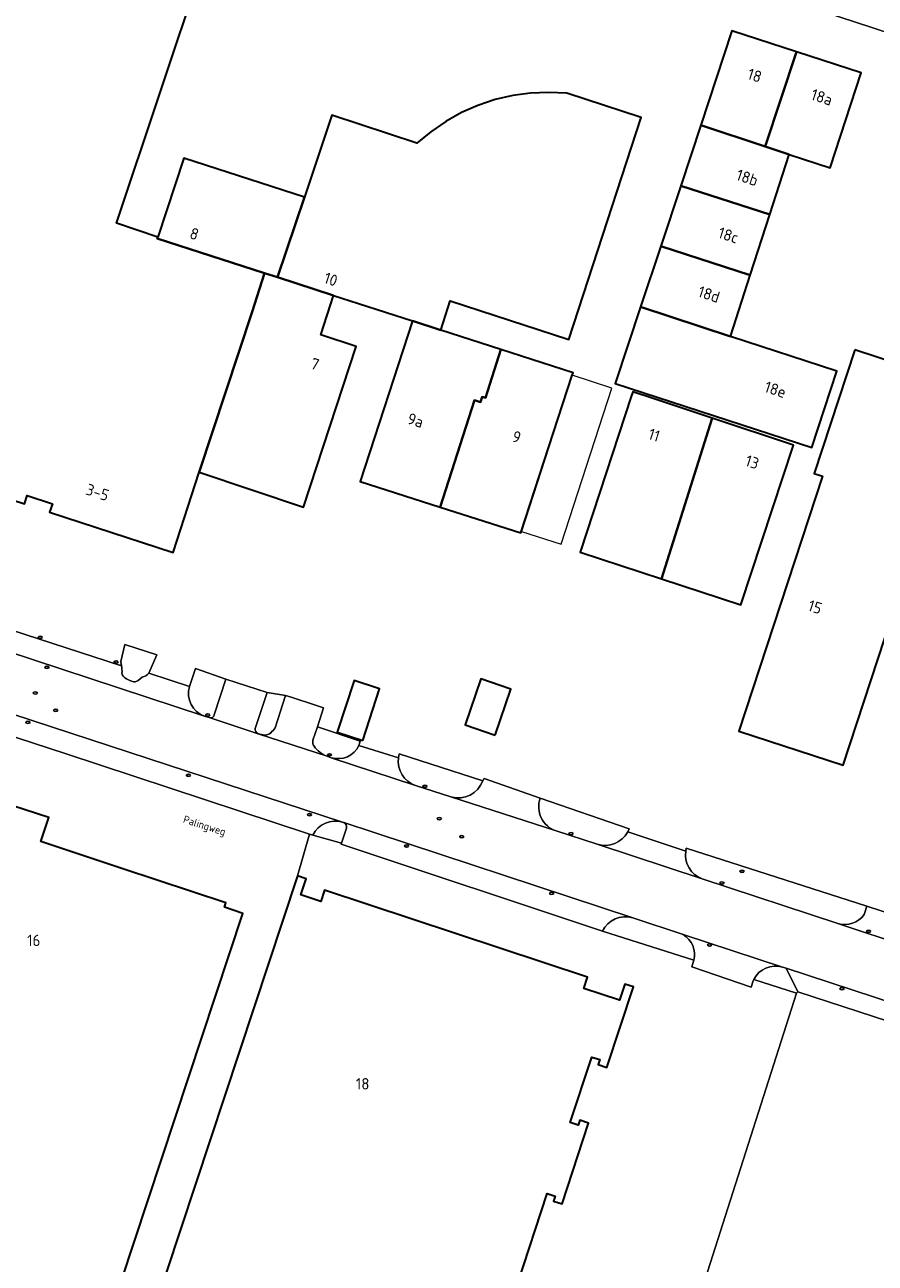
# Model space of a CAD drawing. Header units: metres. Extents: x 149984 to 156489, y 469398 to 478068.
# Tile 793 of 854: x 154818 to 154919, y 473667 to 473813. Entities that reach past the tile are written whole.
import ezdxf
from ezdxf.enums import TextEntityAlignment as Align

# ---------------------------------------------------------------- set-up
doc = ezdxf.new("R2010")
doc.units = ezdxf.units.M
doc.header["$LTSCALE"] = 0.75
for name, color, linetype, lineweight in [('B-WE-IE-MEUBILAIR-S', 252, 'Continuous', 25), ('B-WE-OG-BEBOUWING-GV', 6, 'Continuous', 35), ('B-WE-OG-BEBOUWING-T18', 1, 'Continuous', 18), ('B-WE-OG-BEBOUWING_LUIFEL-GV', 6, 'Continuous', 18), ('B-WE-OG-TERREIN_BEGROEID-GV', 252, 'Continuous', 18), ('B-WE-OG-TERREIN_ERF-GV', 252, 'Continuous', 18), ('B-WE-OG-TOPOGRAFIE-T18', 7, 'Continuous', 18), ('B-WE-VH-OPENVERHARDING_BETONSTRAATSTEEN-GV', 252, 'Continuous', 18)]:
    doc.layers.add(name, color=color, linetype=linetype, lineweight=lineweight)
doc.styles.add('NLCS-ISO', font='NLCS-ISO.ttf')
doc.styles.add('NLCS-ISO-M500-T18', font='NLCS-ISO.ttf', dxfattribs={"height": 0.9})
doc.styles.add('NLCS-ISO-M750-T18', font='NLCS-ISO.ttf', dxfattribs={"height": 1.35})

# ---------------------------------------------------------------- blocks, each defined once
blk = doc.blocks.new('SIE-MEUBILAIR_PUT_KOLK-SO')
blk.add_ellipse((0, 0), major_axis=(1.25, 0), ratio=0.54)
at = {"style": 'NLCS-ISO'}
blk.add_text('klk', height=0.75, dxfattribs=at).set_placement((0.03, 0), align=Align.MIDDLE_CENTER)
blk = doc.blocks.new('SIE-MEUBILAIR_PUT_RIOOLPUT-SO')
blk.add_ellipse((0, 0), major_axis=(1.25, 0), ratio=0.54)
at = {"style": 'NLCS-ISO'}
blk.add_text('ri', height=0.75, dxfattribs=at).set_placement((-0.04, 0.07), align=Align.MIDDLE_CENTER)
blk = doc.blocks.new('SIE-MEUBILAIR_PUT_GASPUT-SO')
blk.add_ellipse((0, 0), major_axis=(1.25, 0), ratio=0.54)
at = {"style": 'NLCS-ISO'}
blk.add_text('gas ', height=0.75, dxfattribs=at).set_placement((0.53, 0.16), align=Align.MIDDLE_CENTER)

msp = doc.modelspace()

# ---------------------------------------------------------------- linework, layer by layer
at = {"layer": 'B-WE-OG-BEBOUWING-GV', "flags": 128}
for points in [[(154838.614, 473760.423), (154844.854, 473779.425), (154846.347, 473784.004), (154833.628, 473788.108), (154833.68, 473788.264), (154828.783, 473789.902), (154839, 473820.449), (154826.88, 473824.502), (154825.294, 473819.761), (154808.859, 473825.257), (154798.857, 473794.882), (154798.956, 473794.849), (154793.179, 473777.153), (154803.445, 473773.801), (154802.297, 473770.284), (154808.333, 473768.313), (154805.819, 473760.613), (154817.892, 473756.671), (154818.218, 473757.669), (154821.203, 473756.695), (154820.877, 473755.697), (154835.511, 473750.919)], [(154909.344, 473810.207), (154901.695, 473812.681), (154898.006, 473801.529), (154905.639, 473799.005)], [(154909.344, 473810.207), (154905.639, 473799.005), (154908.499, 473798.058), (154913.351, 473796.487), (154916.994, 473807.733)], [(154851.054, 473792.994), (154847.882, 473783.509), (154854.526, 473781.365), (154857.462, 473780.417), (154863.858, 473778.353), (154867.103, 473777.306), (154867.218, 473777.269), (154868.338, 473780.71), (154882.402, 473776.132), (154890.961, 473802.423), (154882.131, 473805.298), (154879.994, 473805.409), (154877.857, 473805.321), (154875.736, 473805.033), (154873.652, 473804.548), (154871.622, 473803.871), (154869.664, 473803.008), (154867.796, 473801.965), (154866.032, 473800.753), (154864.39, 473799.381), (154854.306, 473802.718)], [(154898.006, 473801.529), (154895.634, 473794.358), (154906.193, 473790.938), (154908.499, 473798.058), (154905.639, 473799.005)], [(154847.882, 473783.509), (154851.054, 473792.994), (154836.787, 473797.62), (154833.68, 473788.264), (154833.628, 473788.108), (154846.347, 473784.004)], [(154903.865, 473783.753), (154906.193, 473790.938), (154895.634, 473794.358), (154893.262, 473787.187)], [(154903.865, 473783.753), (154893.262, 473787.187), (154890.889, 473780.016), (154901.516, 473776.501)], [(154844.854, 473779.425), (154838.614, 473760.423), (154850.948, 473756.314), (154857.209, 473775.318), (154853.023, 473776.709), (154854.526, 473781.365), (154847.882, 473783.509), (154846.347, 473784.004)], [(154890.889, 473780.016), (154887.888, 473770.945), (154911.186, 473763.364), (154914.125, 473772.398), (154901.516, 473776.501)], [(154872.136, 473769.364), (154872.497, 473769.247), (154874.334, 473774.972), (154867.218, 473777.269), (154867.103, 473777.306), (154863.858, 473778.353), (154857.664, 473759.344), (154867.158, 473756.299), (154871.223, 473768.974), (154871.937, 473768.745)], [(154872.497, 473769.247), (154872.136, 473769.364), (154871.937, 473768.745), (154871.223, 473768.974), (154867.158, 473756.299), (154876.709, 473753.236), (154882.784, 473771.915), (154882.881, 473772.214), (154874.334, 473774.972)], [(154916.247, 473774.913), (154911.454, 473760.277), (154912.415, 473759.962), (154902.533, 473729.786), (154914.89, 473725.75), (154924.772, 473755.926), (154930.82, 473753.945), (154931.465, 473755.916), (154940.095, 473753.12), (154943.46, 473763.506), (154941.008, 473764.3), (154941.989, 473767.326), (154935.853, 473769.314), (154935.61, 473768.572)], [(154889.787, 473769.413), (154888.322, 473764.942), (154883.743, 473750.964), (154893.346, 473747.818), (154899.378, 473766.822), (154892.248, 473769.19), (154889.962, 473769.948), (154889.919, 473769.817)], [(154908.981, 473763.633), (154899.378, 473766.822), (154893.346, 473747.818), (154902.74, 473744.74)], [(154873.659, 473729.283), (154875.523, 473734.737), (154871.95, 473735.959), (154870.086, 473730.505)], [(154857.977, 473728.685), (154859.955, 473734.787), (154856.936, 473735.766), (154854.958, 473729.663)], [(154777.914, 473697.91), (154780.88, 473696.93), (154784.688, 473695.687), (154790.455, 473693.804), (154782.998, 473671.135), (154780.196, 473662.618), (154779.2, 473659.59), (154802.53, 473651.88), (154804.25, 473657.05), (154810.309, 473655.036), (154811.902, 473659.88), (154813.84, 473659.274), (154810.563, 473649.225), (154822.906, 473645.145), (154843.748, 473708.2), (154841.583, 473708.915), (154841.759, 473709.448), (154829.535, 473713.488), (154819.855, 473716.688), (154820.796, 473719.537), (154806.508, 473724.186), (154801.82, 473725.711), (154795.192, 473727.868), (154788.528, 473730.036)], [(154831.236, 473655.25), (154869.282, 473642.807), (154879.815, 473675.017), (154880.747, 473674.712), (154880.557, 473674.132), (154881.584, 473673.797), (154884.711, 473683.359), (154883.684, 473683.694), (154883.495, 473683.115), (154882.554, 473683.422), (154885.124, 473691.184), (154886.054, 473690.876), (154885.862, 473690.297), (154886.888, 473689.957), (154890.045, 473699.491), (154889.019, 473699.831), (154888.381, 473697.904), (154884.157, 473699.303), (154884.597, 473700.632), (154853.45, 473710.946), (154853.01, 473709.616), (154850.637, 473710.402), (154851.266, 473712.301), (154850.24, 473712.64)]]:
    msp.add_lwpolyline(points, close=True, dxfattribs=at)
at = {"layer": 'B-WE-OG-BEBOUWING_LUIFEL-GV', "flags": 128}
msp.add_lwpolyline([(154882.784, 473771.915), (154876.773, 473753.433), (154881.472, 473751.904), (154887.483, 473770.387)], close=True, dxfattribs=at)
at = {"layer": 'B-WE-OG-TERREIN_BEGROEID-GV', "flags": 128}
for points in [[(154832.638, 473736.636), (154833.565, 473738.792), (154829.788, 473740.036), (154829.331, 473738.039), (154829.382, 473737.522)], [(154831.376, 473735.786), (154831.861, 473736.184)], [(154840.362, 473731.712), (154841.743, 473735.946), (154838.165, 473737.194), (154837.455, 473735.041)], [(154846.655, 473734.354), (154845.239, 473730.094)], [(154847.586, 473730.167), (154848.803, 473734.008), (154846.655, 473734.354)], [(154839.225, 473731.562), (154839.905, 473731.362)], [(154857.51, 473728.085), (154857.673, 473728.58), (154852.6, 473730.292), (154852.078, 473728.699)], [(154853.761, 473726.806), (154854.249, 473726.631)], [(154872.191, 473723.906), (154862.278, 473727.1), (154862.209, 473726.619)], [(154864.226, 473723.34), (154868.417, 473721.985)], [(154889.376, 473717.85), (154889.52, 473718.221), (154878.989, 473721.834)], [(154880.87, 473717.951), (154885.735, 473716.388)], [(154917.371, 473708.048), (154917.679, 473709.052), (154896.277, 473715.921), (154896.245, 473715.573)], [(154898.181, 473712.288), (154914.238, 473706.983)]]:
    msp.add_lwpolyline(points, dxfattribs=at)
at = {"layer": 'B-WE-OG-TERREIN_BEGROEID-GV'}
for points in [[(154829.382, 473737.522, -0.0843333), (154829.444, 473736.621)], [(154829.444, 473736.621, 0.2219014), (154829.973, 473735.978)], [(154829.973, 473735.978, 0.0613491), (154830.621, 473735.676)], [(154831.861, 473736.184, 0.1959475), (154832.638, 473736.636)], [(154830.621, 473735.676, 0.2911923), (154831.376, 473735.786)], [(154837.455, 473735.041, 0.4015691), (154839.225, 473731.562)], [(154839.905, 473731.362, 0.433445), (154840.362, 473731.712)], [(154845.239, 473730.094, 0.3483828), (154845.572, 473729.462)], [(154847.074, 473729.575, 0.0363038), (154847.586, 473730.167)], [(154845.572, 473729.462, 0.0414461), (154846.364, 473729.297)], [(154846.364, 473729.297, 0.1495329), (154847.074, 473729.575)], [(154852.078, 473728.699, 0.2438292), (154852.206, 473727.993)], [(154852.206, 473727.993, 0.1660287), (154853.761, 473726.806)], [(154854.249, 473726.631, 0.3747477), (154857.51, 473728.085)], [(154862.209, 473726.619, 0.3625581), (154864.226, 473723.34)], [(154868.417, 473721.985, 0.3987749), (154872.191, 473723.906)], [(154878.989, 473721.834, 0.4166018), (154880.87, 473717.951)], [(154885.735, 473716.388, 0.3581794), (154889.376, 473717.85)], [(154896.245, 473715.573, 0.360233), (154898.181, 473712.288)], [(154914.238, 473706.983, 0.3174089), (154917.371, 473708.048)]]:
    msp.add_lwpolyline(points, format="xyb", dxfattribs=at)
at = {"layer": 'B-WE-OG-TERREIN_ERF-GV', "flags": 128}
for points in [[(154839, 473820.449), (154828.783, 473789.902), (154833.68, 473788.264), (154836.787, 473797.62), (154851.054, 473792.994), (154854.306, 473802.718), (154864.39, 473799.381), (154866.032, 473800.753), (154867.796, 473801.965), (154869.664, 473803.008), (154871.622, 473803.871), (154873.652, 473804.548), (154875.736, 473805.033), (154877.857, 473805.321), (154879.994, 473805.409), (154882.131, 473805.298), (154890.961, 473802.423), (154882.402, 473776.132), (154868.338, 473780.71), (154867.218, 473777.269), (154874.334, 473774.972), (154882.881, 473772.214), (154882.784, 473771.915), (154876.709, 473753.236), (154867.158, 473756.299), (154857.664, 473759.344), (154863.858, 473778.353), (154857.462, 473780.417), (154854.526, 473781.365), (154853.023, 473776.709), (154857.209, 473775.318), (154850.948, 473756.314), (154838.614, 473760.423), (154835.511, 473750.919), (154820.877, 473755.697), (154821.203, 473756.695), (154818.218, 473757.669), (154817.892, 473756.671)], [(154928.992, 473809.57), (154918.264, 473813.098), (154910.643, 473815.567)], [(154785.07, 473751.926), (154829.382, 473737.522), (154829.331, 473738.039), (154829.788, 473740.036), (154833.565, 473738.792), (154832.638, 473736.636), (154837.455, 473735.041), (154838.165, 473737.194), (154841.743, 473735.946), (154846.655, 473734.354), (154848.803, 473734.008), (154849.504, 473733.778), (154852.365, 473732.839), (154853.308, 473732.529), (154852.6, 473730.292), (154857.673, 473728.58), (154857.51, 473728.085), (154862.209, 473726.619), (154862.278, 473727.1), (154872.191, 473723.906), (154872.355, 473724.176), (154878.989, 473721.834), (154889.52, 473718.221), (154889.376, 473717.85), (154896.245, 473715.573), (154896.277, 473715.921), (154917.679, 473709.052), (154931.002, 473704.698)], [(154769.811, 473656.704), (154825.874, 473638.56), (154831.236, 473655.25), (154850.24, 473712.64), (154851.674, 473717.589), (154822.734, 473727.143), (154755.906, 473748.896)], [(154806.508, 473724.186), (154820.796, 473719.537), (154819.855, 473716.688), (154829.535, 473713.488), (154841.759, 473709.448), (154841.583, 473708.915), (154843.748, 473708.2), (154822.906, 473645.145), (154810.563, 473649.225)], [(154896.698, 473659.203), (154909.355, 473698.749), (154904.294, 473700.353), (154904.216, 473700.22), (154903.998, 473699.475), (154896.936, 473701.853), (154897.209, 473702.648), (154886.355, 473706.092), (154855.406, 473716.381), (154855.455, 473716.505), (154852.056, 473717.463), (154851.674, 473717.589), (154850.24, 473712.64), (154851.266, 473712.301), (154850.637, 473710.402), (154853.01, 473709.616), (154853.45, 473710.946), (154884.597, 473700.632), (154884.157, 473699.303), (154888.381, 473697.904), (154889.019, 473699.831), (154890.045, 473699.491), (154886.888, 473689.957), (154885.862, 473690.297), (154886.054, 473690.876), (154885.124, 473691.184), (154882.554, 473683.422), (154883.495, 473683.115), (154883.684, 473683.694), (154884.711, 473683.359), (154881.584, 473673.797), (154880.557, 473674.132), (154880.747, 473674.712), (154879.815, 473675.017), (154869.282, 473642.807)], [(154938.224, 473688.996), (154938.073, 473688.526), (154928.657, 473691.613), (154928.909, 473692.381), (154923.784, 473694.028), (154923.802, 473694.258), (154909.5, 473698.915), (154909.355, 473698.749), (154896.698, 473659.203)]]:
    msp.add_lwpolyline(points, dxfattribs=at)
for points in [[(154901.516, 473776.501), (154914.125, 473772.398), (154911.186, 473763.364), (154887.888, 473770.945), (154890.889, 473780.016), (154893.262, 473787.187), (154895.634, 473794.358), (154898.006, 473801.529), (154901.695, 473812.681), (154909.344, 473810.207), (154916.994, 473807.733), (154913.351, 473796.487), (154908.499, 473798.058), (154906.193, 473790.938), (154903.865, 473783.753)], [(154959.848, 473761.54), (154957.444, 473754.121), (154943.308, 473758.701), (154945.712, 473766.12), (154941.989, 473767.326), (154941.008, 473764.3), (154943.46, 473763.506), (154940.095, 473753.12), (154931.465, 473755.916), (154930.82, 473753.945), (154924.772, 473755.926), (154914.89, 473725.75), (154902.533, 473729.786), (154912.415, 473759.962), (154911.454, 473760.277), (154916.247, 473774.913), (154935.61, 473768.572), (154935.853, 473769.314), (154933.688, 473770.016), (154938.504, 473784.875), (154963.42, 473776.8), (154958.422, 473762.002)], [(154888.322, 473764.942), (154889.787, 473769.413), (154889.919, 473769.817), (154889.962, 473769.948), (154892.248, 473769.19), (154899.378, 473766.822), (154908.981, 473763.633), (154902.74, 473744.74), (154893.346, 473747.818), (154883.743, 473750.964)], [(154873.659, 473729.283), (154870.086, 473730.505), (154871.95, 473735.959), (154875.523, 473734.737)], [(154857.977, 473728.685), (154854.958, 473729.663), (154856.936, 473735.766), (154859.955, 473734.787)]]:
    msp.add_lwpolyline(points, close=True, dxfattribs=at)
at = {"layer": 'B-WE-VH-OPENVERHARDING_BETONSTRAATSTEEN-GV', "flags": 128}
for points in [[(154910.643, 473815.567), (154918.264, 473813.098), (154928.992, 473809.57)], [(154855.593, 473718.998), (154823.391, 473729.535), (154744.437, 473755.371)], [(154744.437, 473755.371), (154823.391, 473729.535), (154855.593, 473718.998), (154855.748, 473718.947), (154889.954, 473707.678), (154895.943, 473705.708), (154907.702, 473701.838), (154908.128, 473701.711), (154926.527, 473695.676)], [(154746.488, 473751.961), (154755.906, 473748.896), (154822.734, 473727.143), (154851.674, 473717.589), (154852.056, 473717.463)], [(154829.382, 473737.522), (154785.07, 473751.926)], [(154781.89, 473750.395), (154839.225, 473731.562)], [(154951.003, 473694.881), (154944.993, 473696.858), (154930.925, 473701.485), (154914.238, 473706.983), (154898.181, 473712.288), (154885.735, 473716.388), (154880.87, 473717.951), (154868.417, 473721.985), (154864.226, 473723.34), (154854.249, 473726.631), (154853.761, 473726.806), (154845.572, 473729.462), (154839.905, 473731.362), (154839.225, 473731.562), (154781.89, 473750.395)], [(154831.861, 473736.184), (154831.376, 473735.786)], [(154837.455, 473735.041), (154832.638, 473736.636)], [(154846.655, 473734.354), (154841.743, 473735.946), (154840.362, 473731.712)], [(154845.239, 473730.094), (154846.655, 473734.354)], [(154852.365, 473732.839), (154849.504, 473733.778), (154848.803, 473734.008), (154847.586, 473730.167)], [(154852.078, 473728.699), (154852.6, 473730.292), (154853.308, 473732.529), (154852.365, 473732.839)], [(154839.905, 473731.362), (154845.572, 473729.462)], [(154845.572, 473729.462), (154853.761, 473726.806)], [(154862.209, 473726.619), (154857.51, 473728.085)], [(154854.249, 473726.631), (154864.226, 473723.34)], [(154878.989, 473721.834), (154872.355, 473724.176), (154872.191, 473723.906)], [(154868.417, 473721.985), (154880.87, 473717.951)], [(154855.748, 473718.947), (154855.593, 473718.998)], [(154889.954, 473707.678), (154855.748, 473718.947)], [(154852.056, 473717.463), (154855.455, 473716.505), (154856.042, 473718.306)], [(154856.042, 473718.306), (154855.455, 473716.505), (154855.406, 473716.381), (154886.355, 473706.092)], [(154896.245, 473715.573), (154889.376, 473717.85)], [(154885.735, 473716.388), (154898.181, 473712.288)], [(154917.679, 473709.052), (154917.371, 473708.048)], [(154930.392, 473702.784), (154930.73, 473703.845), (154931.002, 473704.698), (154917.679, 473709.052)], [(154895.943, 473705.708), (154889.954, 473707.678)], [(154914.238, 473706.983), (154930.925, 473701.485)], [(154886.355, 473706.092), (154897.209, 473702.648)], [(154907.702, 473701.838), (154895.943, 473705.708)], [(154897.209, 473702.648), (154896.936, 473701.853), (154903.998, 473699.475), (154904.216, 473700.22), (154904.294, 473700.353)], [(154904.294, 473700.353), (154909.355, 473698.749), (154909.5, 473698.915), (154908.128, 473701.711)], [(154908.128, 473701.711), (154907.702, 473701.838)]]:
    msp.add_lwpolyline(points, dxfattribs=at)
at = {"layer": 'B-WE-VH-OPENVERHARDING_BETONSTRAATSTEEN-GV'}
for points in [[(154829.444, 473736.621, 0.0843333), (154829.382, 473737.522)], [(154829.973, 473735.978, -0.2219014), (154829.444, 473736.621)], [(154830.621, 473735.676, -0.0613491), (154829.973, 473735.978)], [(154832.638, 473736.636, -0.1959475), (154831.861, 473736.184)], [(154831.376, 473735.786, -0.2911923), (154830.621, 473735.676)], [(154839.225, 473731.562, -0.4015691), (154837.455, 473735.041)], [(154840.362, 473731.712, -0.433445), (154839.905, 473731.362)], [(154845.572, 473729.462, -0.3483828), (154845.239, 473730.094)], [(154847.586, 473730.167, -0.0363038), (154847.074, 473729.575)], [(154846.364, 473729.297, -0.0414461), (154845.572, 473729.462)], [(154847.074, 473729.575, -0.1495329), (154846.364, 473729.297)], [(154852.206, 473727.993, -0.2438292), (154852.078, 473728.699)], [(154853.761, 473726.806, -0.1660287), (154852.206, 473727.993)], [(154857.51, 473728.085, -0.3747477), (154854.249, 473726.631)], [(154864.226, 473723.34, -0.3625581), (154862.209, 473726.619)], [(154872.191, 473723.906, -0.3987749), (154868.417, 473721.985)], [(154880.87, 473717.951, -0.4166018), (154878.989, 473721.834)], [(154855.593, 473718.998, 0.3642267), (154852.056, 473717.463)], [(154852.056, 473717.463, -0.3642267), (154855.593, 473718.998)], [(154856.042, 473718.306, 0.3559461), (154855.748, 473718.947)], [(154855.748, 473718.947, -0.3559461), (154856.042, 473718.306)], [(154889.376, 473717.85, -0.3581794), (154885.735, 473716.388)], [(154898.181, 473712.288, -0.360233), (154896.245, 473715.573)], [(154889.954, 473707.678, 0.3605979), (154886.355, 473706.092)], [(154886.355, 473706.092, -0.3605979), (154889.954, 473707.678)], [(154917.371, 473708.048, -0.3174089), (154914.238, 473706.983)], [(154897.209, 473702.648, 0.3149367), (154895.943, 473705.708)], [(154895.943, 473705.708, -0.3149367), (154897.209, 473702.648)], [(154904.294, 473700.353, -0.3688676), (154907.702, 473701.838)], [(154907.702, 473701.838, 0.3688676), (154904.294, 473700.353)]]:
    msp.add_lwpolyline(points, format="xyb", dxfattribs=at)
at = {"layer": 'B-WE-VH-OPENVERHARDING_BETONSTRAATSTEEN-GV', "flags": 128}
msp.add_lwpolyline([(154908.128, 473701.711), (154909.5, 473698.915), (154923.802, 473694.258), (154926.527, 473695.676)], close=True, dxfattribs=at)

# ---------------------------------------------------------------- block references
at = {"layer": 'B-WE-IE-MEUBILAIR-S', "xscale": 0.2, "yscale": 0.2, "zscale": 0.2}
for name, p in [('SIE-MEUBILAIR_PUT_KOLK-SO', (154819.764, 473740.883)), ('SIE-MEUBILAIR_PUT_KOLK-SO', (154820.558, 473737.342)), ('SIE-MEUBILAIR_PUT_KOLK-SO', (154828.757, 473737.969)), ('SIE-MEUBILAIR_PUT_RIOOLPUT-SO', (154819.177, 473734.288)), ('SIE-MEUBILAIR_PUT_RIOOLPUT-SO', (154821.605, 473732.248)), ('SIE-MEUBILAIR_PUT_KOLK-SO', (154839.607, 473731.7)), ('SIE-MEUBILAIR_PUT_KOLK-SO', (154818.308, 473730.825)), ('SIE-MEUBILAIR_PUT_KOLK-SO', (154854.039, 473726.97)), ('SIE-MEUBILAIR_PUT_KOLK-SO', (154837.328, 473724.553)), ('SIE-MEUBILAIR_PUT_KOLK-SO', (154865.329, 473723.239)), ('SIE-MEUBILAIR_PUT_KOLK-SO', (154851.669, 473719.893)), ('SIE-MEUBILAIR_PUT_RIOOLPUT-SO', (154867.033, 473719.407)), ('SIE-MEUBILAIR_PUT_RIOOLPUT-SO', (154869.708, 473717.282)), ('SIE-MEUBILAIR_PUT_KOLK-SO', (154882.651, 473717.63)), ('SIE-MEUBILAIR_PUT_KOLK-SO', (154863.156, 473716.166)), ('SIE-MEUBILAIR_PUT_GASPUT-SO', (154902.898, 473713.17)), ('SIE-MEUBILAIR_PUT_KOLK-SO', (154900.525, 473711.783)), ('SIE-MEUBILAIR_PUT_KOLK-SO', (154880.349, 473710.586)), ('SIE-MEUBILAIR_PUT_KOLK-SO', (154917.882, 473706.07)), ('SIE-MEUBILAIR_PUT_KOLK-SO', (154899.066, 473704.447)), ('SIE-MEUBILAIR_PUT_KOLK-SO', (154914.737, 473699.296))]:
    msp.add_blockref(name, p, dxfattribs=at)

# ---------------------------------------------------------------- texts
at = {"layer": 'B-WE-OG-BEBOUWING-T18', "style": 'NLCS-ISO-M750-T18'}
for s, rotation, p in [('18', 342, (154904.401, 473807.42)), ('18a', 342, (154912.352, 473804.841)), ('18b', 341.8, (154903.523, 473795.318)), ('8', 341.7, (154838.025, 473788.656)), ('18c', 341.8, (154901.284, 473788.497)), ('10', 341.7, (154854.194, 473783.274)), ('18d', 341.8, (154898.987, 473781.498)), ('7', 341.8, (154852.312, 473773.238)), ('18e', 341.9, (154906.859, 473770.22)), ('9a', 342, (154864.228, 473766.577)), ('9', 342, (154876.202, 473764.609)), ('11', 341.9, (154892.497, 473764.837)), ('13', 341.8, (154904.108, 473761.634)), ('3-5', 341.9, (154826.555, 473758.051)), ('15', 341.9, (154911.552, 473744.474))]:
    msp.add_text(s, height=1.35, rotation=rotation, dxfattribs=at).set_placement(p, align=Align.MIDDLE)
for s, p in [('16', (154819, 473705)), ('18', (154857.961, 473688.019))]:
    msp.add_text(s, height=1.35, dxfattribs=at).set_placement(p, align=Align.MIDDLE)
at = {"layer": 'B-WE-OG-TOPOGRAFIE-T18', "style": 'NLCS-ISO-M500-T18'}
msp.add_text('Palingweg', height=0.9, rotation=342.2, dxfattribs=at).set_placement((154839.193, 473718.469), align=Align.MIDDLE)

doc.saveas('drawing.dxf')
